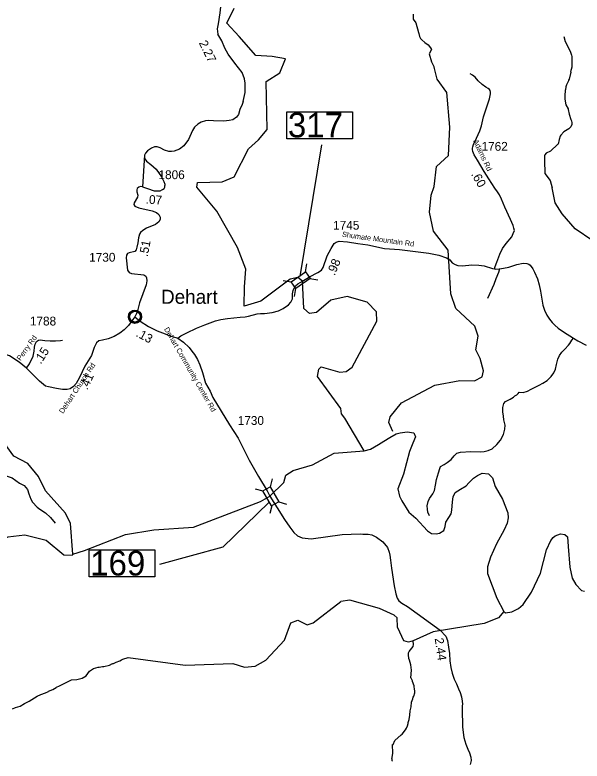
# Model space of a CAD drawing. Extents: x 1248089 to 1457196, y 820910 to 988753.
# Drawn here: x 1369172 to 1377206, y 928641 to 939215 of the extents above; entities that cross this region are included whole.
import ezdxf

# ---------------------------------------------------------------- set-up
doc = ezdxf.new("R2010")
doc.units = 0
for name, color, linetype in [('Exist Civil Demographics Community CELL', 7, 'Continuous'), ('Exist Civil Demographics Community Label', 7, 'Continuous'), ('Exist Hydrographic Creek Single Shore', 7, 'Continuous'), ('Exist Hydrographic Misc Water Feature', 7, 'Continuous'), ('Exist Hydrographic River Shore', 7, 'Continuous'), ('Exist Road Non-System Type 51', 7, 'Continuous'), ('Exist Road Secondary Structure Standard Bridge CELL', 7, 'Continuous'), ('Exist Road Secondary Structure Standard Bridge Number Label', 7, 'Continuous'), ('Exist Road Secondary Type 10 Attributed', 7, 'Continuous'), ('Exist Road Secondary Type 41 Attributed', 7, 'Continuous'), ('Exist Road Secondary Type 51 Attributed', 7, 'Continuous'), ('Exist Road Secondary Type 51 Label', 7, 'Continuous'), ('Prop GRAU CAT1 Cell', 7, 'Continuous'), ('Prop Lane Lines', 7, 'Continuous')]:
    doc.layers.add(name, color=color, linetype=linetype)

msp = doc.modelspace()

# ---------------------------------------------------------------- linework, layer by layer
at = {"layer": 'Exist Civil Demographics Community CELL'}
msp.add_lwpolyline([(1370796, 934951), (1370797, 934956), (1370799, 934963), (1370801, 934970), (1370804, 934976), (1370808, 934982), (1370811, 934987), (1370815, 934991), (1370820, 934996), (1370826, 935000), (1370831, 935004), (1370836, 935007), (1370841, 935009), (1370846, 935011), (1370852, 935013), (1370856, 935014), (1370861, 935015), (1370865, 935016), (1370872, 935016), (1370876, 935016), (1370882, 935016), (1370887, 935015), (1370892, 935014), (1370897, 935013), (1370902, 935011), (1370908, 935008), (1370915, 935004), (1370920, 935001), (1370925, 934997), (1370928, 934994), (1370932, 934989), (1370936, 934985), (1370939, 934980), (1370942, 934975), (1370945, 934970), (1370947, 934965), (1370948, 934960), (1370950, 934955), (1370951, 934949), (1370951, 934944), (1370952, 934938), (1370952, 934933), (1370951, 934927), (1370950, 934921), (1370948, 934915), (1370946, 934909), (1370944, 934904), (1370941, 934898), (1370938, 934893), (1370934, 934888), (1370930, 934884), (1370925, 934879), (1370920, 934875), (1370915, 934871), (1370910, 934869), (1370904, 934865), (1370896, 934863), (1370891, 934861), (1370884, 934860), (1370879, 934859), (1370875, 934859), (1370869, 934859), (1370865, 934860), (1370860, 934860), (1370854, 934862), (1370849, 934863), (1370844, 934865), (1370839, 934867), (1370835, 934869), (1370829, 934873), (1370823, 934877), (1370818, 934882), (1370814, 934887), (1370810, 934891), (1370807, 934895), (1370803, 934902), (1370802, 934906), (1370800, 934910), (1370797, 934918), (1370796, 934925), (1370795, 934930), (1370795, 934936), (1370795, 934941), (1370795, 934947)], close=True, dxfattribs=at)
for centre, radius in [((1370873, 934938), 94.3), ((1370873, 934939), 76.7)]:
    msp.add_circle(centre, radius, dxfattribs=at)
at = {"layer": 'Exist Hydrographic Creek Single Shore'}
for points in [[(1369992, 931575), (1369960, 932009), (1369888, 932155), (1369603, 932470), (1369507, 932672), (1369353, 932859), (1369155, 932961), (1369058, 933098), (1369006, 933375), (1368845, 933654), (1368463, 934088), (1368258, 934250), (1368138, 934479), (1367853, 934783), (1367687, 935187), (1367701, 935472), (1367763, 935635), (1367767, 935819), (1367711, 935912), (1367779, 936337), (1367779, 936338)], [(1372784, 932397), (1372981, 932589), (1373010, 932693), (1373112, 932760), (1373389, 932837), (1373693, 933005), (1374121, 933039)], [(1369992, 931575), (1370160, 931625), (1370740, 931853), (1371142, 931917), (1371701, 931955), (1372652, 932320), (1372784, 932397)], [(1369992, 931575), (1369983, 931553), (1369867, 931561), (1369613, 931767), (1369314, 931842), (1369072, 931814), (1368853, 931726), (1368691, 931588), (1368688, 931421), (1368712, 931398), (1368701, 931280), (1368525, 931208), (1368407, 931205), (1368259, 931264)], [(1370701, 930084), (1370777, 930108), (1371583, 930000), (1372259, 930026), (1372425, 929970), (1372575, 929984), (1372727, 930073), (1372992, 930353), (1373081, 930601), (1373182, 930638), (1373314, 930570), (1373398, 930601), (1373790, 930901)], [(1376097, 930760), (1376020, 930670), (1375818, 930591), (1375099, 930475), (1374813, 930346), (1374748, 930325), (1374682, 930347), (1374623, 930468), (1374592, 930541), (1374586, 930669), (1374545, 930709), (1374338, 930805), (1373916, 930922), (1373790, 930901)]]:
    msp.add_lwpolyline(points, dxfattribs=at)
at = {"layer": 'Exist Hydrographic Misc Water Feature'}
for points in [[(1374813, 939224), (1374815, 939156), (1374850, 939103), (1374887, 938966), (1374894, 938950), (1374901, 938910), (1374917, 938883), (1374936, 938861), (1374979, 938822), (1375024, 938789), (1375061, 938750), (1375073, 938725), (1375039, 938666), (1375075, 938550), (1375111, 938475)], [(1376948, 938911), (1376963, 938859), (1376963, 938851), (1377041, 938685), (1377058, 938644), (1377062, 938628), (1377059, 938476), (1377044, 938409), (1377046, 938404), (1377022, 938305), (1377013, 938290), (1377013, 938282), (1376984, 938226), (1376975, 938194), (1376970, 938155), (1376966, 938147), (1376962, 938067), (1376963, 938019), (1376977, 937942), (1377011, 937882), (1377010, 937875), (1377025, 937809), (1377048, 937733), (1377055, 937716), (1377063, 937684), (1377062, 937660), (1377045, 937629), (1377017, 937599), (1376950, 937559), (1376903, 937512), (1376894, 937496), (1376881, 937449), (1376868, 937385), (1376861, 937383), (1376757, 937286), (1376698, 937257), (1376680, 937234), (1376675, 937218), (1376673, 937098), (1376676, 937090), (1376676, 937066), (1376680, 937058), (1376677, 936970), (1376755, 936868), (1376784, 936766)], [(1374524, 933313), (1374468, 933439), (1374487, 933520), (1374649, 933717), (1375121, 933967), (1375473, 934036), (1375681, 934032), (1375791, 934085), (1375809, 934170), (1375763, 934345), (1375699, 934471), (1375736, 934664), (1375689, 934806), (1375419, 935055), (1375348, 935263), (1375311, 935881), (1375100, 936151), (1375047, 936421), (1375069, 936660), (1375113, 936784), (1375144, 937069), (1375314, 937223), (1375331, 937624), (1375291, 938117), (1375153, 938303), (1375111, 938475)], [(1379891, 935215), (1379322, 935065), (1378763, 935060), (1378540, 935140), (1378199, 935179), (1377910, 935336), (1377845, 935419), (1377840, 935593), (1377737, 935822), (1377539, 935967), (1377357, 936014), (1377110, 936186), (1376923, 936397), (1376826, 936550), (1376784, 936766)], [(1374520, 928638), (1374517, 928646), (1374517, 928670), (1374513, 928678), (1374514, 928694), (1374525, 928753), (1374522, 928874), (1374528, 928877), (1374555, 928933), (1374644, 929012), (1374656, 929023), (1374705, 929086), (1374720, 929109), (1374732, 929141), (1374741, 929173), (1374742, 929189), (1374755, 929228), (1374766, 929291), (1374770, 929351), (1374784, 929411), (1374789, 929476), (1374810, 929523), (1374814, 929547), (1374823, 929563), (1374836, 929610), (1374836, 929642), (1374833, 929651), (1374826, 929707), (1374804, 929771), (1374804, 929779), (1374787, 929818), (1374781, 929820), (1374791, 929931), (1374782, 930006), (1374763, 930072), (1374751, 930097), (1374747, 930145), (1374749, 930177), (1374758, 930195), (1374815, 930263), (1374820, 930295), (1374813, 930346)], [(1369137, 929381), (1369181, 929401), (1369245, 929419), (1369308, 929458), (1369375, 929492), (1369487, 929562), (1369537, 929584), (1369605, 929607), (1369648, 929628), (1369650, 929634), (1369707, 929657), (1369755, 929684), (1369759, 929689), (1369804, 929706), (1369860, 929737), (1369973, 929791), (1370049, 929799), (1370126, 929815), (1370183, 929850), (1370228, 929913), (1370255, 929936), (1370285, 929954), (1370349, 929970), (1370365, 929970), (1370414, 929981), (1370430, 929980), (1370514, 930002), (1370553, 930022), (1370559, 930021), (1370607, 930044), (1370659, 930063), (1370680, 930077), (1370701, 930084)]]:
    msp.add_lwpolyline(points, dxfattribs=at)
at = {"layer": 'Exist Hydrographic River Shore'}
msp.add_line((1374121, 933039), (1373844, 933501), dxfattribs=at)
for points in [[(1373248, 935442), (1373181, 935493), (1373072, 935469), (1372654, 935161), (1372419, 935088), (1372425, 935360), (1372441, 935610), (1372323, 935921), (1372034, 936436), (1371749, 936776), (1371759, 936842), (1372110, 936851), (1372278, 936920), (1372479, 937318), (1372624, 937445), (1372745, 937590), (1372733, 938270), (1372926, 938393), (1373004, 938592), (1372817, 938628), (1372583, 938641), (1372351, 938909), (1372172, 939099), (1372280, 939310)], [(1373880, 935227), (1373649, 935172), (1373445, 934997), (1373344, 934986), (1373266, 935056), (1373248, 935442)], [(1374292, 935008), (1374162, 935145), (1373880, 935227)], [(1373866, 934160), (1373951, 934224), (1374298, 934877), (1374292, 935008)], [(1373458, 934093), (1373477, 934194), (1373511, 934226), (1373776, 934152), (1373866, 934160)], [(1373844, 933501), (1373797, 933561), (1373790, 933636), (1373458, 934093)], [(1374121, 933039), (1374211, 933061), (1374321, 933129), (1374398, 933176), (1374485, 933227), (1374574, 933277), (1374630, 933291), (1374727, 933305), (1374823, 933291), (1374846, 933234), (1374811, 933147), (1374762, 933028), (1374675, 932708), (1374598, 932497), (1374619, 932397), (1374652, 932329), (1374750, 932170), (1374849, 932083), (1375015, 931904), (1375074, 931867), (1375137, 931860), (1375187, 931869), (1375249, 931909), (1375268, 931965), (1375278, 932026), (1375317, 932092), (1375353, 932144), (1375362, 932198), (1375371, 932313), (1375378, 932386), (1375409, 932449), (1375484, 932494), (1375564, 932541), (1375601, 932583), (1375669, 932649), (1375723, 932689), (1375791, 932719), (1375881, 932712), (1375939, 932653), (1375977, 932531), (1376078, 932355), (1376156, 932161), (1376159, 932088), (1376145, 932013), (1376102, 931917), (1375994, 931720), (1375910, 931529), (1375865, 931392), (1375868, 931298), (1376001, 930948), (1376097, 930760)], [(1376097, 930760), (1376123, 930744), (1376213, 930756), (1376306, 930803), (1376374, 930862), (1376489, 931035), (1376618, 931303), (1376703, 931636), (1376763, 931769), (1376799, 931811), (1376827, 931833), (1376902, 931861), (1376963, 931851), (1377000, 931819), (1377007, 931680), (1377031, 931389), (1377064, 931232), (1377118, 931142), (1377197, 931060), (1377240, 931048)]]:
    msp.add_lwpolyline(points, dxfattribs=at)
at = {"layer": 'Exist Road Non-System Type 51'}
for points in [[(1371004, 937190), (1371036, 937142), (1371099, 937096), (1371173, 937031), (1371249, 936921), (1371283, 936854), (1371296, 936817), (1371296, 936799)], [(1376037, 935617), (1376023, 935566), (1375985, 935474), (1375957, 935396), (1375866, 935197)], [(1376316, 933867), (1376374, 933862), (1376431, 933883), (1376483, 933912), (1376550, 933947), (1376600, 933968), (1376651, 933997), (1376712, 934033), (1376769, 934092), (1376808, 934144), (1376829, 934197), (1376845, 934261), (1376864, 934339), (1376887, 934390), (1376920, 934436), (1376961, 934477), (1377012, 934534), (1377033, 934561), (1377062, 934605), (1377083, 934635)], [(1375046, 932116), (1375023, 932168), (1375016, 932210), (1375011, 932258), (1375024, 932318), (1375043, 932364), (1375090, 932427), (1375117, 932477), (1375129, 932550), (1375143, 932630), (1375174, 932726), (1375190, 932789), (1375200, 932815), (1375251, 932844), (1375296, 932873), (1375352, 932914), (1375396, 932969), (1375434, 933006), (1375485, 933017), (1375629, 933027), (1375765, 933024), (1375821, 933027), (1375877, 933042), (1375934, 933066), (1375999, 933127), (1376050, 933190), (1376094, 933267), (1376110, 933345), (1376115, 933403), (1376100, 933477), (1376095, 933530), (1376085, 933592), (1376086, 933654), (1376099, 933708), (1376122, 933739), (1376186, 933772), (1376233, 933799), (1376253, 933817), (1376284, 933832), (1376302, 933848), (1376316, 933867)], [(1368653, 932816), (1368729, 932810), (1368792, 932787), (1368806, 932765), (1368831, 932738), (1368874, 932704), (1368969, 932700), (1369063, 932679), (1369132, 932657), (1369238, 932581), (1369304, 932545), (1369348, 932488), (1369369, 932426), (1369397, 932351), (1369422, 932312), (1369487, 932241), (1369526, 932210), (1369605, 932157), (1369676, 932092), (1369744, 932012)]]:
    msp.add_lwpolyline(points, dxfattribs=at)
at = {"layer": 'Exist Road Secondary Structure Standard Bridge CELL'}
for p, q in [((1373287, 935574), (1373306, 935686)), ((1373352, 935482), (1373464, 935462)), ((1372972, 935451), (1373084, 935432)), ((1373131, 935226), (1373151, 935337)), ((1372816, 932639), (1372786, 932529)), ((1372576, 932501), (1372686, 932472)), ((1372909, 932314), (1373018, 932284)), ((1372811, 932258), (1372781, 932149))]:
    msp.add_line(p, q, dxfattribs=at)
for points in [[(1373084, 935432), (1373287, 935575), (1373353, 935480), (1373151, 935337)], [(1372786, 932529), (1372909, 932314), (1372809, 932257), (1372686, 932472)]]:
    msp.add_lwpolyline(points, close=True, dxfattribs=at)
at = {"layer": 'Exist Road Secondary Structure Standard Bridge Number Label'}
msp.add_line((1373214, 935508), (1373520, 937375), dxfattribs=at)
for points in [[(1373026, 937844), (1373955, 937844), (1373955, 937460), (1373026, 937460)], [(1370226, 931635), (1371155, 931635), (1371155, 931251), (1370226, 931251)]]:
    msp.add_lwpolyline(points, close=True, dxfattribs=at)
msp.add_lwpolyline([(1372767, 932305), (1372116, 931672), (1371218, 931426)], dxfattribs=at)
at = {"layer": 'Exist Road Secondary Type 10 Attributed'}
msp.add_lwpolyline([(1369334, 934207), (1369379, 934272), (1369429, 934378), (1369444, 934449), (1369449, 934507), (1369457, 934550), (1369479, 934585), (1369505, 934608), (1369530, 934613), (1369595, 934603), (1369671, 934595), (1369746, 934598), (1369817, 934600), (1369847, 934605)], dxfattribs=at)
at = {"layer": 'Exist Road Secondary Type 41 Attributed'}
msp.add_lwpolyline([(1372407, 937986), (1372435, 938117), (1372435, 938184), (1372435, 938247), (1372424, 938309), (1372393, 938398), (1372289, 938533), (1372191, 938661), (1372144, 938745), (1372102, 938846), (1372045, 938943)], dxfattribs=at)
at = {"layer": 'Exist Road Secondary Type 51 Attributed'}
for points in [[(1372115, 939943), (1372125, 939764), (1372107, 939542), (1372073, 939243), (1372050, 939089), (1372037, 939019), (1372045, 938943)], [(1375965, 935618), (1375975, 935649), (1375999, 935712), (1376039, 935823), (1376080, 935903), (1376129, 935978), (1376209, 936071), (1376231, 936119), (1376247, 936160), (1376241, 936192), (1376229, 936232), (1376194, 936317), (1376110, 936493), (1376067, 936604), (1376036, 936665), (1376008, 936706), (1375972, 936758), (1375885, 936893), (1375817, 936998), (1375727, 937155), (1375680, 937232), (1375657, 937278), (1375653, 937307), (1375654, 937328), (1375657, 937344), (1375669, 937378), (1375709, 937470), (1375759, 937573), (1375783, 937641), (1375811, 937773), (1375847, 937884), (1375894, 938028), (1375910, 938098), (1375910, 938121), (1375906, 938142), (1375895, 938160), (1375875, 938174), (1375841, 938193), (1375790, 938229), (1375736, 938281), (1375691, 938332), (1375656, 938361), (1375619, 938382)], [(1372407, 937986), (1372390, 937946), (1372360, 937876), (1372338, 937803), (1372313, 937766), (1372257, 937728), (1372209, 937718), (1372131, 937709), (1371987, 937713), (1371917, 937718), (1371874, 937712), (1371811, 937694), (1371765, 937667), (1371718, 937626), (1371686, 937579), (1371631, 937449), (1371564, 937360), (1371503, 937314), (1371426, 937286), (1371390, 937280), (1371351, 937280), (1371293, 937300), (1371230, 937330), (1371185, 937344), (1371148, 937345), (1371105, 937329), (1371050, 937291), (1371023, 937254), (1371007, 937229), (1370977, 936780)], [(1370977, 936780), (1370950, 936784), (1370928, 936776), (1370904, 936757), (1370901, 936738), (1370901, 936706), (1370913, 936663), (1370907, 936632), (1370861, 936551), (1370855, 936529), (1370873, 936507), (1370928, 936481), (1371118, 936440), (1371179, 936415), (1371213, 936385), (1371230, 936348), (1371231, 936316), (1371209, 936282), (1371163, 936247), (1371034, 936194), (1370983, 936160), (1370950, 936130), (1370937, 936108), (1370924, 936056), (1370913, 935984), (1370901, 935922), (1370892, 935885), (1370870, 935864), (1370792, 935845), (1370766, 935832), (1370751, 935810), (1370747, 935775), (1370769, 935600), (1370790, 935566), (1370823, 935549), (1370998, 935533), (1371026, 935514), (1371038, 935489), (1371040, 935448), (1371032, 935390), (1370939, 935134), (1370903, 935004), (1370873, 934938)], [(1370977, 936780), (1370980, 936779), (1371051, 936756), (1371143, 936723), (1371194, 936720), (1371229, 936723), (1371265, 936739), (1371284, 936757), (1371295, 936776), (1371296, 936799)], [(1373248, 935442), (1373345, 935503), (1373465, 935567), (1373513, 935596), (1373539, 935638), (1373593, 935802), (1373651, 935907), (1373694, 935975), (1373721, 935995), (1373763, 936010), (1373884, 936001), (1374029, 935975), (1374170, 935959), (1374407, 935907), (1374622, 935892), (1375034, 935840), (1375179, 935811), (1375286, 935773), (1375331, 935744), (1375367, 935704), (1375407, 935677), (1375447, 935663), (1375512, 935659), (1375646, 935675), (1375745, 935670), (1375818, 935659), (1375939, 935621), (1375965, 935618)], [(1375965, 935618), (1375985, 935613), (1376037, 935617), (1376092, 935628), (1376167, 935642), (1376281, 935679), (1376374, 935697), (1376423, 935691), (1376450, 935681), (1376473, 935667), (1376508, 935618), (1376532, 935569), (1376573, 935476), (1376600, 935391), (1376616, 935302), (1376631, 935215), (1376652, 935100), (1376672, 935029), (1376706, 934959), (1376743, 934903), (1376783, 934857), (1376820, 934817), (1376869, 934776), (1376943, 934723), (1377083, 934635), (1377148, 934595), (1377262, 934534)], [(1371481, 934636), (1371522, 934669), (1371606, 934709), (1371744, 934777), (1371861, 934825), (1372012, 934881), (1372087, 934901), (1372182, 934913), (1372365, 934933), (1372435, 934938), (1372482, 934947), (1372604, 934978), (1372652, 934985), (1372706, 934985), (1372814, 934999), (1372906, 935020), (1372972, 935057), (1373048, 935106), (1373082, 935145), (1373103, 935194), (1373105, 935262), (1373114, 935311), (1373127, 935343), (1373149, 935378), (1373181, 935406), (1373248, 935442)], [(1370873, 934938), (1370826, 934878), (1370779, 934813), (1370721, 934752), (1370658, 934705), (1370579, 934656), (1370491, 934626), (1370413, 934608), (1370359, 934597), (1370330, 934568), (1370296, 934502), (1370276, 934446), (1370258, 934390), (1370161, 934239), (1370087, 934078), (1370040, 933994), (1370001, 933949), (1369957, 933918), (1369914, 933907), (1369844, 933907), (1369759, 933922), (1369649, 933945), (1369606, 933956), (1369518, 934024), (1369334, 934207)], [(1370873, 934938), (1370948, 934874), (1371065, 934801), (1371187, 934736), (1371302, 934695), (1371366, 934668), (1371452, 934645), (1371481, 934636)], [(1371481, 934636), (1371560, 934578), (1371639, 934503), (1371680, 934451), (1371718, 934404), (1371759, 934332), (1371791, 934255), (1371827, 934148), (1371874, 933997), (1371937, 933882), (1371976, 933794), (1372211, 933406), (1372335, 933216), (1372491, 932905), (1372624, 932674), (1372744, 932469), (1372784, 932397)], [(1369334, 934207), (1369233, 934292), (1369093, 934382), (1369028, 934407), (1368970, 934402), (1368922, 934380), (1368770, 934274), (1368500, 934090), (1368455, 934058), (1368433, 934033), (1368428, 933997), (1368435, 933935), (1368457, 933802), (1368471, 933698), (1368471, 933626), (1368475, 933565), (1368493, 933502), (1368529, 933439), (1368583, 933360), (1368619, 933293), (1368641, 933214), (1368641, 933068), (1368644, 932947), (1368653, 932816)], [(1372784, 932397), (1372991, 932063), (1373065, 931957), (1373125, 931881), (1373175, 931835), (1373243, 931803), (1373368, 931792), (1373806, 931850), (1374062, 931862), (1374100, 931856), (1374175, 931858), (1374226, 931848), (1374294, 931813), (1374386, 931746), (1374448, 931669), (1374472, 931603), (1374482, 931560), (1374493, 931489), (1374506, 931374), (1374543, 931125), (1374567, 931012), (1374585, 930952), (1374610, 930914), (1374655, 930880), (1374731, 930833), (1375196, 930498), (1375276, 930412), (1375299, 930351), (1375312, 930257), (1375326, 930165), (1375334, 930063), (1375349, 929969), (1375366, 929888), (1375395, 929800), (1375428, 929735), (1375456, 929667), (1375477, 929611), (1375496, 929550), (1375508, 929491), (1375513, 929446), (1375510, 929423), (1375510, 929379), (1375510, 929305), (1375512, 929196), (1375513, 929120), (1375533, 928977), (1375558, 928883), (1375588, 928810), (1375613, 928757), (1375630, 928697), (1375634, 928647), (1375622, 928592)]]:
    msp.add_lwpolyline(points, dxfattribs=at)

# ---------------------------------------------------------------- texts
at = {"layer": 'Exist Civil Demographics Community Label'}
msp.add_text('Dehart', height=200, dxfattribs=at).set_placement((1371242, 935121))
at = {"layer": 'Exist Road Secondary Structure Standard Bridge Number Label'}
for s, p in [('317', (1373039, 937480)), ('169', (1370238, 931271))]:
    msp.add_text(s, height=350, dxfattribs=at).set_placement(p)
at = {"layer": 'Exist Road Secondary Type 51 Label'}
for s, rotation, p in [('Adams Rd', 295.5406, (1375659, 937430)), ('Shumate Mountain Rd', 352.1677, (1373802, 936072)), ('Dehart Community Center Rd', 299.9393, (1371282, 934763)), ('Perry Rd', 54.3321, (1369251, 934309)), ('Dehart Church Rd', 56.2572, (1369853, 933559))]:
    msp.add_text(s, height=75, rotation=rotation, dxfattribs=at).set_placement(p)
at = {"layer": 'Prop GRAU CAT1 Cell'}
for s, rotation, p in [('2.27', 296.0779, (1371775, 938818)), ('.60', 299.8694, (1375630, 936958)), ('.07', 356.6311, (1371022, 936541)), ('.51', 79.2238, (1371052, 935782)), ('.98', 67.5584, (1373701, 935513)), ('.13', 331.7447, (1370876, 934667)), ('.15', 57.2852, (1369539, 934258)), ('.41', 65.3929, (1370197, 933892)), ('2.44', 278.3888, (1375118, 930379))]:
    msp.add_text(s, height=125, rotation=rotation, dxfattribs=at).set_placement(p)
at = {"layer": 'Prop Lane Lines'}
for s, p in [('1762', (1375782, 937290)), ('1806', (1371206, 936888)), ('1745', (1373680, 936172)), ('1730', (1370224, 935718)), ('1788', (1369384, 934814)), ('1730', (1372328, 933405))]:
    msp.add_text(s, height=125, dxfattribs=at).set_placement(p)

doc.saveas('drawing.dxf')
